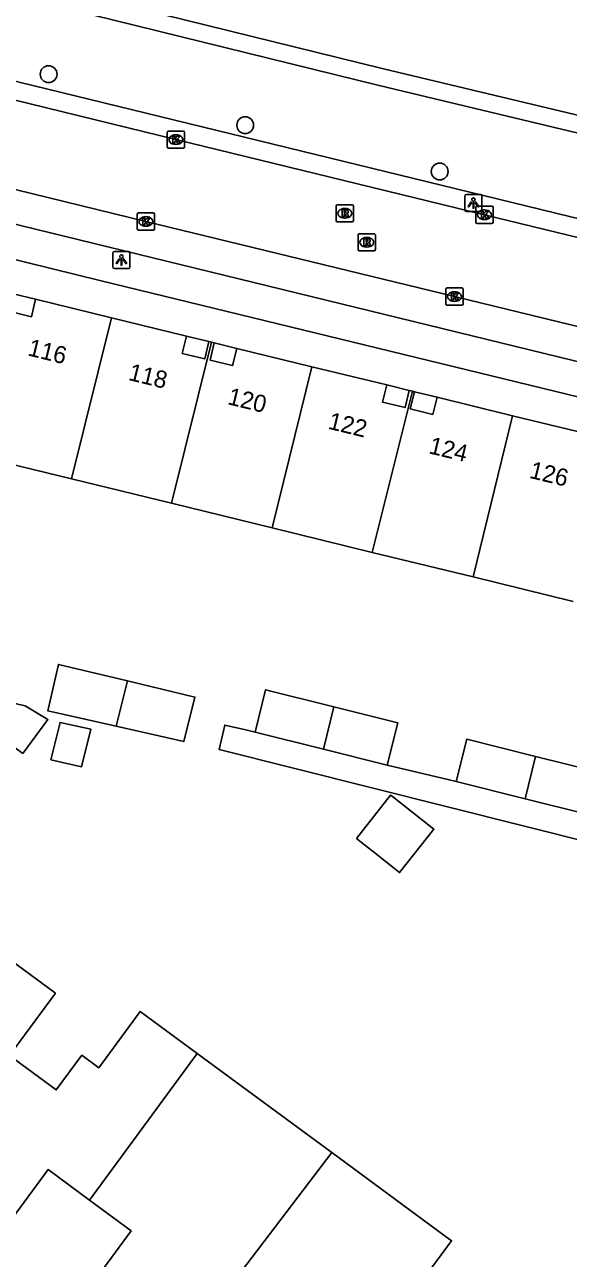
# Model space of a CAD drawing. Extents: x 163268 to 164360, y 381529 to 382285.
# Drawn here: x 163906.4 to 163937.9, y 382092 to 382163.7 of the extents above; entities that cross this region are included whole.
import ezdxf

# ---------------------------------------------------------------- set-up
doc = ezdxf.new("R2010")
doc.units = 0
for name, color, linetype in [('IMGEO_Boom', 7, 'Continuous'), ('IMGEO_Groenvoorziening', 7, 'Continuous'), ('IMGEO_Kolk', 7, 'Continuous'), ('IMGEO_Lichtpunt', 7, 'Continuous'), ('IMGEO_Pand', 7, 'Continuous'), ('IMGEO_Pand_nummerreeks', 7, 'Continuous'), ('IMGEO_Pand_overbouw', 7, 'Continuous'), ('IMGEO_Rijbaan_lokaal_open', 7, 'Continuous'), ('IMGEO_Rioolput', 7, 'Continuous'), ('IMGEO_Voetpad_open', 7, 'Continuous'), ('IMGEO_Waterloop', 7, 'Continuous')]:
    doc.layers.add(name, color=color, linetype=linetype)

msp = doc.modelspace()

# ---------------------------------------------------------------- linework, layer by layer
at = {"layer": 'IMGEO_Boom'}
for centre in [(163907.747, 382160.786), (163919.172, 382157.829), (163930.472, 382155.137)]:
    msp.add_circle(centre, 0.489, dxfattribs=at)
at = {"layer": 'IMGEO_Groenvoorziening'}
msp.add_lwpolyline([(163880.678, 382179.716), (163878.224, 382179.635), (163877.887, 382175.562), (163879.481, 382171.844), (163910.282, 382164.245), (163926.96, 382160.131), (163946.766, 382155.398), (163976.291, 382148.293), (163979.265, 382149.679), (163980.472, 382152.456), (163981.009, 382153.693), (163980.056, 382154.007)], dxfattribs=at)
at = {"layer": 'IMGEO_Kolk'}
for p, q in [((163914.643, 382156.563), (163914.643, 382157.415)), ((163914.718, 382157.489), (163915.57, 382157.489)), ((163915.644, 382157.415), (163915.644, 382156.563)), ((163915.154, 382156.709), (163915.129, 382156.709)), ((163915.131, 382157.269), (163915.156, 382157.269)), ((163915.57, 382156.489), (163914.718, 382156.489)), ((163932.647, 382153.123), (163933.499, 382153.123)), ((163912.901, 382151.81), (163912.901, 382152.662)), ((163912.976, 382152.736), (163913.828, 382152.736)), ((163913.389, 382152.516), (163913.414, 382152.516)), ((163913.902, 382152.662), (163913.902, 382151.81)), ((163932.572, 382152.197), (163932.572, 382153.049)), ((163933.06, 382152.903), (163933.085, 382152.903)), ((163933.573, 382153.049), (163933.573, 382152.197)), ((163913.828, 382151.736), (163912.976, 382151.736)), ((163913.412, 382151.956), (163913.387, 382151.956)), ((163933.499, 382152.123), (163932.647, 382152.123)), ((163933.083, 382152.343), (163933.058, 382152.343)), ((163930.828, 382147.448), (163930.828, 382148.3)), ((163930.903, 382148.374), (163931.755, 382148.374)), ((163931.316, 382148.154), (163931.341, 382148.154)), ((163931.829, 382148.3), (163931.829, 382147.448)), ((163931.755, 382147.374), (163930.903, 382147.374)), ((163931.339, 382147.594), (163931.314, 382147.594))]:
    msp.add_line(p, q, dxfattribs=at)
for points in [[(163914.643, 382156.563), (163914.643, 382157.415)], [(163914.718, 382157.489), (163915.57, 382157.489)], [(163915.644, 382157.415), (163915.644, 382156.563)], [(163914.964, 382157.189), (163915.087, 382157.189), (163915.087, 382157.038), (163915.217, 382157.189), (163915.381, 382157.189), (163915.235, 382157.038), (163915.388, 382156.789), (163915.236, 382156.789), (163915.151, 382156.953), (163915.087, 382156.886), (163915.087, 382156.789), (163914.964, 382156.789), (163914.964, 382157.189)], [(163915.57, 382156.489), (163914.718, 382156.489)], [(163932.647, 382153.123), (163933.499, 382153.123)], [(163912.901, 382151.81), (163912.901, 382152.662)], [(163912.976, 382152.736), (163913.828, 382152.736)], [(163913.222, 382152.436), (163913.345, 382152.436), (163913.345, 382152.285), (163913.475, 382152.436), (163913.639, 382152.436), (163913.493, 382152.285), (163913.646, 382152.036), (163913.494, 382152.036), (163913.409, 382152.2), (163913.345, 382152.133), (163913.345, 382152.036), (163913.222, 382152.036), (163913.222, 382152.436)], [(163913.902, 382152.662), (163913.902, 382151.81)], [(163932.572, 382152.197), (163932.572, 382153.049)], [(163932.893, 382152.823), (163933.016, 382152.823), (163933.016, 382152.672), (163933.146, 382152.823), (163933.31, 382152.823), (163933.164, 382152.672), (163933.317, 382152.423), (163933.165, 382152.423), (163933.08, 382152.587), (163933.016, 382152.52), (163933.016, 382152.423), (163932.893, 382152.423), (163932.893, 382152.823)], [(163933.573, 382153.049), (163933.573, 382152.197)], [(163913.828, 382151.736), (163912.976, 382151.736)], [(163933.499, 382152.123), (163932.647, 382152.123)], [(163930.828, 382147.448), (163930.828, 382148.3)], [(163930.903, 382148.374), (163931.755, 382148.374)], [(163931.149, 382148.074), (163931.272, 382148.074), (163931.272, 382147.923), (163931.402, 382148.074), (163931.566, 382148.074), (163931.42, 382147.923), (163931.573, 382147.674), (163931.421, 382147.674), (163931.336, 382147.838), (163931.272, 382147.771), (163931.272, 382147.674), (163931.149, 382147.674), (163931.149, 382148.074)], [(163931.829, 382148.3), (163931.829, 382147.448)], [(163931.755, 382147.374), (163930.903, 382147.374)]]:
    msp.add_lwpolyline(points, dxfattribs=at)
for centre, start, end in [((163914.72, 382157.413), 91.55205, 178.44795), ((163914.72, 382157.413), 91.55205, 178.44795), ((163915.568, 382157.413), 1.55205, 88.44795), ((163915.568, 382157.413), 1.55205, 88.44795), ((163914.72, 382156.565), 181.55205, 268.44795), ((163914.72, 382156.565), 181.55205, 268.44795), ((163915.568, 382156.565), 271.55205, 358.44795), ((163915.568, 382156.565), 271.55205, 358.44795), ((163932.649, 382153.047), 91.55205, 178.44795), ((163932.649, 382153.047), 91.55205, 178.44795), ((163933.497, 382153.047), 1.55205, 88.44795), ((163933.497, 382153.047), 1.55205, 88.44795), ((163912.978, 382152.66), 91.55205, 178.44795), ((163912.978, 382152.66), 91.55205, 178.44795), ((163913.826, 382152.66), 1.55205, 88.44795), ((163913.826, 382152.66), 1.55205, 88.44795), ((163912.978, 382151.812), 181.55205, 268.44795), ((163912.978, 382151.812), 181.55205, 268.44795), ((163913.826, 382151.812), 271.55205, 358.44795), ((163913.826, 382151.812), 271.55205, 358.44795), ((163932.649, 382152.199), 181.55205, 268.44795), ((163932.649, 382152.199), 181.55205, 268.44795), ((163933.497, 382152.199), 271.55205, 358.44795), ((163933.497, 382152.199), 271.55205, 358.44795), ((163930.905, 382148.298), 91.55205, 178.44795), ((163930.905, 382148.298), 91.55205, 178.44795), ((163931.753, 382148.298), 1.55205, 88.44795), ((163931.753, 382148.298), 1.55205, 88.44795), ((163930.905, 382147.45), 181.55205, 268.44795), ((163930.905, 382147.45), 181.55205, 268.44795), ((163931.753, 382147.45), 271.55205, 358.44795), ((163931.753, 382147.45), 271.55205, 358.44795)]:
    msp.add_arc(centre, 0.0765, start, end, dxfattribs=at)
for centre, major_axis, ratio, start_param, end_param in [((163915.13, 382156.989), (-0.387, 0.002), 0.722429, 4.712389, 7.853982), ((163915.155, 382156.989), (-0.39, 0.002), 0.717154, 1.570796, 4.712389), ((163913.388, 382152.236), (-0.387, 0.002), 0.722429, 4.712389, 7.853982), ((163913.413, 382152.236), (-0.39, 0.002), 0.717154, 1.570796, 4.712389), ((163933.059, 382152.623), (-0.387, 0.002), 0.722429, 4.712389, 7.853982), ((163933.084, 382152.623), (-0.39, 0.002), 0.717154, 1.570796, 4.712389), ((163931.315, 382147.874), (-0.387, 0.002), 0.722429, 4.712389, 7.853982), ((163931.34, 382147.874), (-0.39, 0.002), 0.717154, 1.570796, 4.712389)]:
    msp.add_ellipse(centre, major_axis=major_axis, ratio=ratio, start_param=start_param, end_param=end_param, dxfattribs=at)
at = {"layer": 'IMGEO_Lichtpunt'}
for p, q in [((163932.833, 382153.805), (163932.025, 382153.805)), ((163932.833, 382153.805), (163932.025, 382153.805)), ((163931.931, 382153.71), (163931.931, 382152.903)), ((163931.931, 382153.71), (163931.931, 382152.903)), ((163932.927, 382152.903), (163932.927, 382153.71)), ((163932.927, 382152.903), (163932.927, 382153.71)), ((163932.025, 382152.809), (163932.833, 382152.809)), ((163932.025, 382152.809), (163932.833, 382152.809)), ((163911.478, 382150.404), (163911.478, 382149.597)), ((163911.478, 382150.404), (163911.478, 382149.597)), ((163912.38, 382150.499), (163911.572, 382150.499)), ((163912.38, 382150.499), (163911.572, 382150.499)), ((163912.474, 382149.597), (163912.474, 382150.404)), ((163912.474, 382149.597), (163912.474, 382150.404)), ((163911.572, 382149.503), (163912.38, 382149.503)), ((163911.572, 382149.503), (163912.38, 382149.503))]:
    msp.add_line(p, q, dxfattribs=at)
for points in [[(163932.305, 382153.374), (163932.344, 382153.346), (163932.156, 382153.084), (163932.118, 382153.111), (163932.305, 382153.374)], [(163932.407, 382153.326), (163932.454, 382153.326), (163932.454, 382153.004), (163932.407, 382153.004), (163932.407, 382153.326)], [(163932.517, 382153.346), (163932.555, 382153.373), (163932.742, 382153.111), (163932.703, 382153.083), (163932.517, 382153.346)], [(163911.852, 382150.068), (163911.891, 382150.04), (163911.703, 382149.778), (163911.665, 382149.805), (163911.852, 382150.068)], [(163911.954, 382150.02), (163912.001, 382150.02), (163912.001, 382149.698), (163911.954, 382149.698), (163911.954, 382150.02)], [(163912.064, 382150.04), (163912.102, 382150.067), (163912.289, 382149.805), (163912.25, 382149.777), (163912.064, 382150.04)]]:
    msp.add_lwpolyline(points, dxfattribs=at)
for centre in [(163932.43, 382153.508), (163911.977, 382150.202)]:
    msp.add_circle(centre, 0.0994, dxfattribs=at)
for centre, start, end in [((163932.025, 382153.71), 90, 180), ((163932.025, 382153.71), 90, 180), ((163932.833, 382153.71), 0, 90), ((163932.833, 382153.71), 0, 90), ((163932.025, 382152.903), 180, 270), ((163932.025, 382152.903), 180, 270), ((163932.833, 382152.903), 270, 0), ((163932.833, 382152.903), 270, 360), ((163911.572, 382150.404), 90, 180), ((163911.572, 382150.404), 90, 180), ((163912.38, 382150.404), 0, 90), ((163912.38, 382150.404), 0, 90), ((163911.572, 382149.597), 180, 270), ((163911.572, 382149.597), 180, 270), ((163912.38, 382149.597), 270, 0), ((163912.38, 382149.597), 270, 360)]:
    msp.add_arc(centre, 0.0946, start, end, dxfattribs=at)
at = {"layer": 'IMGEO_Pand'}
for points in [[(163905.553, 382148.056), (163905.681, 382148.024), (163905.438, 382147.024), (163906.747, 382146.706), (163906.994, 382147.72), (163911.392, 382146.647)], [(163911.392, 382146.647), (163909.085, 382137.285)], [(163911.392, 382146.647), (163915.756, 382145.582), (163915.511, 382144.576), (163916.821, 382144.256), (163917.065, 382145.259), (163917.218, 382145.22)], [(163917.218, 382145.22), (163914.889, 382135.868)], [(163917.218, 382145.22), (163917.37, 382145.182), (163917.127, 382144.182), (163918.436, 382143.864), (163918.68, 382144.868), (163923.047, 382143.803)], [(163920.742, 382134.439), (163923.047, 382143.803)], [(163923.047, 382143.803), (163927.39, 382142.743), (163927.147, 382141.743), (163928.457, 382141.423), (163928.701, 382142.426), (163928.884, 382142.38)], [(163928.884, 382142.38), (163926.556, 382133.02)], [(163928.884, 382142.38), (163929.006, 382142.349), (163928.763, 382141.349), (163930.072, 382141.031), (163930.315, 382142.03), (163934.71, 382140.957)], [(163932.409, 382131.592), (163934.71, 382140.957)], [(163934.71, 382140.957), (163939.038, 382139.901), (163938.795, 382138.902), (163940.105, 382138.582), (163940.349, 382139.585), (163940.518, 382139.542)], [(163909.085, 382137.285), (163903.242, 382138.711)], [(163914.889, 382135.868), (163909.085, 382137.285)], [(163920.742, 382134.439), (163914.889, 382135.868)], [(163926.556, 382133.02), (163920.742, 382134.439)], [(163932.409, 382131.592), (163926.556, 382133.02)], [(163938.233, 382130.17), (163932.409, 382131.592)], [(163911.664, 382122.919), (163907.708, 382123.813), (163908.319, 382126.515), (163912.321, 382125.555)], [(163912.321, 382125.555), (163912.408, 382125.534), (163916.247, 382124.613), (163915.603, 382122.029), (163911.664, 382122.919)], [(163912.321, 382125.555), (163911.664, 382122.919)], [(163906.249, 382121.339), (163903.385, 382123.45), (163904.235, 382124.598), (163906.376, 382124.114), (163907.704, 382123.304), (163906.249, 382121.339)], [(163919.741, 382122.581), (163920.358, 382125.04), (163924.324, 382124.045)], [(163923.712, 382121.585), (163924.324, 382124.045)], [(163924.324, 382124.045), (163928.044, 382123.111), (163927.427, 382120.652)], [(163907.868, 382120.972), (163908.411, 382123.148), (163910.203, 382122.743), (163909.66, 382120.567), (163907.868, 382120.972)], [(163919.741, 382122.581), (163923.712, 382121.585)], [(163927.427, 382120.652), (163923.712, 382121.585)], [(163931.431, 382119.716), (163932.048, 382122.175), (163936.039, 382121.173)], [(163935.439, 382118.71), (163936.039, 382121.173)], [(163936.039, 382121.173), (163939.713, 382120.251), (163939.115, 382117.867)], [(163935.439, 382118.71), (163931.431, 382119.716)], [(163925.628, 382116.4), (163927.616, 382118.927), (163927.708, 382118.854), (163927.818, 382118.768), (163930.125, 382116.953), (163928.137, 382114.426), (163926.615, 382115.623), (163926.104, 382116.025), (163925.628, 382116.4)], [(163939.115, 382117.867), (163939.096, 382117.792), (163935.439, 382118.71)], [(163899.24, 382111.484), (163901.637, 382109.721), (163902.823, 382111.333), (163908.144, 382107.42), (163905.478, 382103.795)], [(163905.478, 382103.795), (163908.193, 382101.799), (163909.674, 382103.814), (163910.661, 382103.088), (163913.061, 382106.352), (163916.385, 382103.908)], [(163910.126, 382095.393), (163913.985, 382100.645), (163916.385, 382103.908)], [(163916.385, 382103.908), (163924.2, 382098.163)], [(163924.2, 382098.163), (163914.941, 382086.013)], [(163924.2, 382098.163), (163931.164, 382093.041), (163928.754, 382089.788)], [(163910.126, 382095.393), (163907.717, 382097.173), (163904.941, 382093.391), (163904.087, 382094.023), (163903.361, 382093.037), (163903.58, 382092.876), (163903.386, 382092.611), (163899.42, 382095.532), (163900.327, 382096.769)], [(163914.941, 382086.013), (163909.759, 382089.831), (163912.535, 382093.613), (163910.126, 382095.393)]]:
    msp.add_lwpolyline(points, dxfattribs=at)
at = {"layer": 'IMGEO_Pand_overbouw'}
for points in [[(163906.994, 382147.72), (163905.681, 382148.024), (163905.438, 382147.024), (163906.747, 382146.706)], [(163915.756, 382145.582), (163915.511, 382144.576), (163916.821, 382144.256), (163917.065, 382145.259)], [(163917.37, 382145.182), (163917.127, 382144.182), (163918.436, 382143.864), (163918.68, 382144.868)], [(163927.39, 382142.743), (163927.147, 382141.743), (163928.457, 382141.423), (163928.701, 382142.426)], [(163930.315, 382142.03), (163929.006, 382142.349), (163928.763, 382141.349), (163930.072, 382141.031)]]:
    msp.add_lwpolyline(points, close=True, dxfattribs=at)
at = {"layer": 'IMGEO_Rijbaan_lokaal_open'}
for points in [[(163975.057, 382142.404), (163973.869, 382142.683), (163953.959, 382147.545), (163933.072, 382152.622), (163915.145, 382156.988), (163895.27, 382161.863), (163878.437, 382165.971), (163876.978, 382166.342)], [(163973.832, 382137.522), (163972.122, 382137.945), (163953.194, 382142.562), (163931.33, 382147.875), (163913.403, 382152.237), (163881.421, 382160.062), (163879.061, 382160.378)]]:
    msp.add_lwpolyline(points, dxfattribs=at)
at = {"layer": 'IMGEO_Rioolput'}
for p, q in [((163924.461, 382152.284), (163924.461, 382153.136)), ((163924.536, 382153.21), (163925.388, 382153.21)), ((163925.462, 382153.136), (163925.462, 382152.284)), ((163924.972, 382152.43), (163924.947, 382152.43)), ((163924.949, 382152.99), (163924.974, 382152.99)), ((163925.388, 382152.21), (163924.536, 382152.21)), ((163925.732, 382150.601), (163925.732, 382151.453)), ((163925.807, 382151.527), (163926.659, 382151.527)), ((163926.22, 382151.307), (163926.245, 382151.307)), ((163926.733, 382151.453), (163926.733, 382150.601)), ((163926.659, 382150.527), (163925.807, 382150.527)), ((163926.243, 382150.747), (163926.218, 382150.747))]:
    msp.add_line(p, q, dxfattribs=at)
for points in [[(163924.461, 382152.284), (163924.461, 382153.136)], [(163924.536, 382153.21), (163925.388, 382153.21)], [(163925.462, 382153.136), (163925.462, 382152.284)], [(163925.05, 382152.908), (163924.798, 382152.91), (163924.798, 382152.51)], [(163924.798, 382152.51), (163924.922, 382152.51), (163924.922, 382152.672), (163924.933, 382152.672)], [(163924.976, 382152.829), (163924.922, 382152.829), (163924.922, 382152.748)], [(163924.922, 382152.748), (163924.974, 382152.748)], [(163924.98, 382152.643), (163925.051, 382152.51), (163925.191, 382152.51), (163925.126, 382152.636)], [(163925.388, 382152.21), (163924.536, 382152.21)], [(163925.732, 382150.601), (163925.732, 382151.453)], [(163925.807, 382151.527), (163926.659, 382151.527)], [(163926.321, 382151.225), (163926.069, 382151.227), (163926.069, 382150.827)], [(163926.069, 382150.827), (163926.193, 382150.827), (163926.193, 382150.989), (163926.204, 382150.989)], [(163926.247, 382151.146), (163926.193, 382151.146), (163926.193, 382151.065)], [(163926.193, 382151.065), (163926.245, 382151.065)], [(163926.251, 382150.96), (163926.322, 382150.827), (163926.462, 382150.827), (163926.397, 382150.953)], [(163926.733, 382151.453), (163926.733, 382150.601)], [(163926.659, 382150.527), (163925.807, 382150.527)]]:
    msp.add_lwpolyline(points, dxfattribs=at)
for centre, radius, start, end in [((163924.538, 382153.134), 0.0765, 91.55205, 178.44795), ((163924.538, 382153.134), 0.0765, 91.55205, 178.44795), ((163925.386, 382153.134), 0.0765, 1.55205, 88.44795), ((163925.386, 382153.134), 0.0765, 1.55205, 88.44795), ((163924.932, 382152.619), 0.0533, 26.02933, 88.69889), ((163924.958, 382152.937), 0.19, 274.7715, 282.96867), ((163924.982, 382152.733), 0.0964, 77.00612, 93.18647), ((163924.996, 382152.79), 0.0378, 276.66336, 79.67722), ((163925.049, 382152.798), 0.109, 350.36119, 89.41601), ((163925.047, 382152.798), 0.112, 277.58423, 350.98172), ((163925.031, 382152.583), 0.108, 29.51342, 73.79051), ((163924.538, 382152.286), 0.0765, 181.55205, 268.44795), ((163924.538, 382152.286), 0.0765, 181.55205, 268.44795), ((163925.386, 382152.286), 0.0765, 271.55205, 358.44795), ((163925.386, 382152.286), 0.0765, 271.55205, 358.44795), ((163925.809, 382151.451), 0.0765, 91.55205, 178.44795), ((163925.809, 382151.451), 0.0765, 91.55205, 178.44795), ((163926.203, 382150.936), 0.0533, 26.02933, 88.69889), ((163926.229, 382151.254), 0.19, 274.7715, 282.96867), ((163926.253, 382151.05), 0.0964, 77.00612, 93.18647), ((163926.267, 382151.107), 0.0378, 276.66336, 79.67722), ((163926.32, 382151.115), 0.109, 350.36119, 89.41601), ((163926.318, 382151.115), 0.112, 277.58423, 350.98172), ((163926.302, 382150.9), 0.108, 29.51342, 73.79051), ((163926.657, 382151.451), 0.0765, 1.55205, 88.44795), ((163926.657, 382151.451), 0.0765, 1.55205, 88.44795), ((163925.809, 382150.603), 0.0765, 181.55205, 268.44795), ((163925.809, 382150.603), 0.0765, 181.55205, 268.44795), ((163926.657, 382150.603), 0.0765, 271.55205, 358.44795), ((163926.657, 382150.603), 0.0765, 271.55205, 358.44795)]:
    msp.add_arc(centre, radius, start, end, dxfattribs=at)
for centre, major_axis, ratio, start_param, end_param in [((163924.948, 382152.71), (-0.387, 0.002), 0.722429, 4.712389, 7.853982), ((163924.973, 382152.71), (-0.39, 0.002), 0.717154, 1.570796, 4.712389), ((163926.219, 382151.027), (-0.387, 0.002), 0.722429, 4.712389, 7.853982), ((163926.244, 382151.027), (-0.39, 0.002), 0.717154, 1.570796, 4.712389)]:
    msp.add_ellipse(centre, major_axis=major_axis, ratio=ratio, start_param=start_param, end_param=end_param, dxfattribs=at)
at = {"layer": 'IMGEO_Voetpad_open'}
for points in [[(163976.491, 382143.143), (163898.631, 382162.118), (163875.451, 382167.787), (163875.652, 382168.357), (163874.366, 382169.105), (163873.663, 382168.277), (163872.751, 382169.003)], [(163978.766, 382132.264), (163973.754, 382133.483), (163910.805, 382148.792), (163870.193, 382158.804)], [(163971.126, 382136.127), (163881.664, 382157.969)], [(163975.044, 382107.165), (163917.66, 382121.564), (163917.983, 382122.991), (163919.277, 382122.698), (163919.741, 382122.581)], [(163927.427, 382120.652), (163930.946, 382119.838), (163931.431, 382119.716)]]:
    msp.add_lwpolyline(points, dxfattribs=at)
at = {"layer": 'IMGEO_Waterloop'}
msp.add_lwpolyline([(163980.056, 382154.007), (163978.499, 382150.426), (163976.185, 382149.347), (163974.762, 382149.689), (163946.999, 382156.37), (163927.196, 382161.102), (163910.521, 382165.216), (163880.031, 382172.739), (163878.88, 382175.434), (163879.055, 382177.552), (163879.147, 382178.665), (163880.424, 382178.707)], dxfattribs=at)

# ---------------------------------------------------------------- texts
at = {"layer": 'IMGEO_Pand_nummerreeks'}
for s, p in [('116', (163906.484, 382144.466)), ('118', (163912.333, 382143.039)), ('120', (163918.094, 382141.633)), ('122', (163923.936, 382140.209)), ('124', (163929.786, 382138.782)), ('126', (163935.634, 382137.355))]:
    msp.add_text(s, height=1, rotation=346.29363, dxfattribs=at).set_placement(p)

doc.saveas('drawing.dxf')
